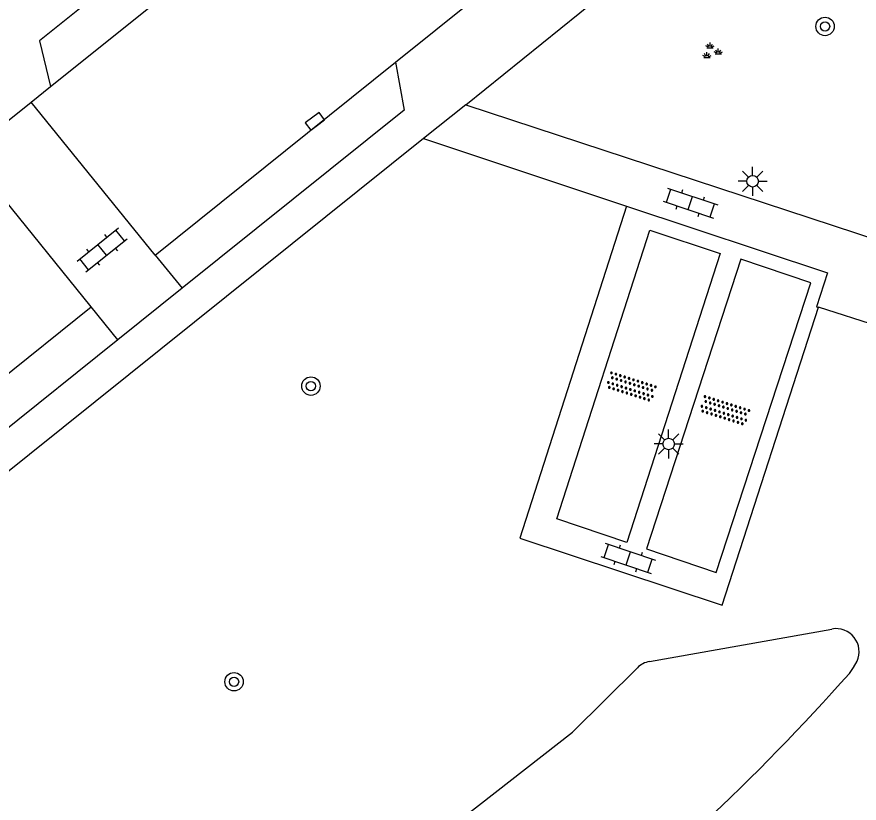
# Model space of a CAD drawing. Extents: x 132994 to 136000, y 393499 to 395512.
# Drawn here: x 133963.48 to 134000, y 395342.91 to 395376.98 of the extents above; entities that cross this region are included whole.
import ezdxf

# ---------------------------------------------------------------- set-up
doc = ezdxf.new("R2010")
doc.units = 0
for name, color, linetype in [('gg-knt-verharding', 7, 'Continuous'), ('gg-knt-verharding nz', 7, 'Continuous'), ('gt-grn-groengrens', 7, 'Continuous'), ('gt-grn-weggrens', 7, 'Continuous'), ('gt-symb-boom', 7, 'Continuous'), ('gt-symb-groenvak', 7, 'Continuous'), ('gt-symb-klinker verharding', 7, 'Continuous'), ('gt-symb-kolk', 7, 'Continuous'), ('gt-symb-lichtmast', 7, 'Continuous'), ('gt-symb-overige verharding', 7, 'Continuous')]:
    doc.layers.add(name, color=color, linetype=linetype)

# ---------------------------------------------------------------- blocks, each defined once
blk = doc.blocks.new('gt0-KL1')
at = {"layer": 'gt-symb-klinker verharding'}
for p, q in [((-0.5, 0.3), (-0.5, 0.45)), ((0.5, 0.3), (0.5, 0.45)), ((-1.15, 0.3), (1.15, 0.3)), ((-1, -0.3), (-1, 0.3)), ((0, -0.3), (0, 0.3)), ((1, -0.3), (1, 0.3)), ((-1.15, -0.3), (1.15, -0.3)), ((-0.5, -0.45), (-0.5, -0.3)), ((0.5, -0.45), (0.5, -0.3))]:
    blk.add_line(p, q, dxfattribs=at)
blk = doc.blocks.new('gt0-LMAST')
at = {"layer": 'gt-symb-lichtmast'}
for p, q in [((-0.182, 0.173), (-0.447, 0.438)), ((-0.005, 0.246), (-0.005, 0.621)), ((0.172, 0.173), (0.437, 0.438)), ((-0.255, -0.004), (-0.63, -0.004)), ((-0.182, -0.181), (-0.447, -0.446)), ((-0.005, -0.254), (-0.005, -0.629)), ((0.437, -0.446), (0.172, -0.181)), ((0.245, -0.004), (0.62, -0.004))]:
    blk.add_line(p, q, dxfattribs=at)
blk.add_circle((-0.005, -0.004), 0.25, dxfattribs=at)
blk = doc.blocks.new('gt0-GRVAK')
at = {"layer": 'gt-symb-groenvak'}
for p, q in [((-0.047, 0.214), (-0.047, 0.393)), ((-0.11, 0.189), (-0.228, 0.24)), ((-0.182, 0.153), (0.088, 0.153)), ((-0.091, 0.211), (-0.156, 0.322)), ((-0.004, 0.211), (0.061, 0.322)), ((0.015, 0.189), (0.133, 0.24)), ((0.262, -0.052), (0.197, 0.059)), ((0.305, -0.049), (0.305, 0.13)), ((0.349, -0.052), (0.414, 0.059)), ((-0.245, -0.228), (-0.363, -0.177)), ((-0.318, -0.264), (-0.047, -0.264)), ((-0.226, -0.206), (-0.291, -0.095)), ((-0.183, -0.203), (-0.183, -0.024)), ((-0.139, -0.206), (-0.074, -0.095)), ((-0.12, -0.228), (-0.002, -0.177)), ((0.243, -0.074), (0.125, -0.023)), ((0.17, -0.11), (0.441, -0.11)), ((0.368, -0.074), (0.486, -0.023))]:
    blk.add_line(p, q, dxfattribs=at)
blk = doc.blocks.new('gt0-BOOM')
at = {"layer": 'gt-symb-boom'}
for radius in [0.4, 0.2]:
    blk.add_circle((0, 0), radius, dxfattribs=at)
blk = doc.blocks.new('gt0-OVH')
at = {"layer": 'gt-symb-overige verharding'}
for points in [[(-0.972, 0.298), (-0.967, 0.308), (-0.965, 0.319), (-0.966, 0.33), (-0.971, 0.34), (-0.978, 0.348), (-0.988, 0.353), (-0.999, 0.355), (-1.01, 0.354), (-1.02, 0.349), (-1.028, 0.342), (-1.033, 0.332), (-1.035, 0.321), (-1.034, 0.31), (-1.029, 0.3), (-1.022, 0.292), (-1.012, 0.287), (-1.001, 0.285), (-0.99, 0.286), (-0.98, 0.291)], [(-0.872, 0.106), (-0.867, 0.116), (-0.865, 0.126), (-0.866, 0.137), (-0.871, 0.147), (-0.878, 0.156), (-0.888, 0.161), (-0.899, 0.163), (-0.91, 0.162), (-0.92, 0.157), (-0.928, 0.15), (-0.933, 0.14), (-0.935, 0.129), (-0.934, 0.118), (-0.929, 0.108), (-0.922, 0.1), (-0.912, 0.095), (-0.901, 0.092), (-0.89, 0.094), (-0.88, 0.098)], [(-0.772, 0.298), (-0.767, 0.308), (-0.765, 0.319), (-0.766, 0.33), (-0.771, 0.34), (-0.778, 0.348), (-0.788, 0.353), (-0.799, 0.355), (-0.81, 0.354), (-0.82, 0.349), (-0.828, 0.342), (-0.833, 0.332), (-0.835, 0.321), (-0.834, 0.31), (-0.829, 0.3), (-0.822, 0.292), (-0.812, 0.287), (-0.801, 0.285), (-0.79, 0.286), (-0.78, 0.291)], [(-0.672, 0.106), (-0.667, 0.116), (-0.665, 0.126), (-0.666, 0.137), (-0.671, 0.147), (-0.678, 0.156), (-0.688, 0.161), (-0.699, 0.163), (-0.71, 0.162), (-0.72, 0.157), (-0.728, 0.15), (-0.733, 0.14), (-0.735, 0.129), (-0.734, 0.118), (-0.729, 0.108), (-0.722, 0.1), (-0.712, 0.095), (-0.701, 0.092), (-0.69, 0.094), (-0.68, 0.098)], [(-0.572, 0.298), (-0.567, 0.308), (-0.565, 0.319), (-0.566, 0.33), (-0.571, 0.34), (-0.578, 0.348), (-0.588, 0.353), (-0.599, 0.355), (-0.61, 0.354), (-0.62, 0.349), (-0.628, 0.342), (-0.633, 0.332), (-0.635, 0.321), (-0.634, 0.31), (-0.629, 0.3), (-0.622, 0.292), (-0.612, 0.287), (-0.601, 0.285), (-0.59, 0.286), (-0.58, 0.291)], [(-0.472, 0.106), (-0.467, 0.116), (-0.465, 0.126), (-0.466, 0.137), (-0.471, 0.147), (-0.478, 0.156), (-0.488, 0.161), (-0.499, 0.163), (-0.51, 0.162), (-0.52, 0.157), (-0.528, 0.15), (-0.533, 0.14), (-0.535, 0.129), (-0.534, 0.118), (-0.529, 0.108), (-0.522, 0.1), (-0.512, 0.095), (-0.501, 0.092), (-0.49, 0.094), (-0.48, 0.098)], [(-0.372, 0.298), (-0.367, 0.308), (-0.365, 0.319), (-0.366, 0.33), (-0.371, 0.34), (-0.378, 0.348), (-0.388, 0.353), (-0.399, 0.355), (-0.41, 0.354), (-0.42, 0.349), (-0.428, 0.342), (-0.433, 0.332), (-0.435, 0.321), (-0.434, 0.31), (-0.429, 0.3), (-0.422, 0.292), (-0.412, 0.287), (-0.401, 0.285), (-0.39, 0.286), (-0.38, 0.291)], [(-0.272, 0.106), (-0.267, 0.116), (-0.265, 0.126), (-0.266, 0.137), (-0.271, 0.147), (-0.278, 0.156), (-0.288, 0.161), (-0.299, 0.163), (-0.31, 0.162), (-0.32, 0.157), (-0.328, 0.15), (-0.333, 0.14), (-0.335, 0.129), (-0.334, 0.118), (-0.329, 0.108), (-0.322, 0.1), (-0.312, 0.095), (-0.301, 0.092), (-0.29, 0.094), (-0.28, 0.098)], [(-0.172, 0.298), (-0.167, 0.308), (-0.165, 0.319), (-0.166, 0.33), (-0.171, 0.34), (-0.178, 0.348), (-0.188, 0.353), (-0.199, 0.355), (-0.21, 0.354), (-0.22, 0.349), (-0.228, 0.342), (-0.233, 0.332), (-0.235, 0.321), (-0.234, 0.31), (-0.229, 0.3), (-0.222, 0.292), (-0.212, 0.287), (-0.201, 0.285), (-0.19, 0.286), (-0.18, 0.291)], [(-0.072, 0.106), (-0.067, 0.116), (-0.065, 0.126), (-0.066, 0.137), (-0.071, 0.147), (-0.078, 0.156), (-0.088, 0.161), (-0.099, 0.163), (-0.11, 0.162), (-0.12, 0.157), (-0.128, 0.15), (-0.133, 0.14), (-0.135, 0.129), (-0.134, 0.118), (-0.129, 0.108), (-0.122, 0.1), (-0.112, 0.095), (-0.101, 0.092), (-0.09, 0.094), (-0.08, 0.098)], [(0.028, 0.298), (0.033, 0.308), (0.035, 0.319), (0.034, 0.33), (0.029, 0.34), (0.022, 0.348), (0.012, 0.353), (0.001, 0.355), (-0.01, 0.354), (-0.02, 0.349), (-0.028, 0.342), (-0.033, 0.332), (-0.035, 0.321), (-0.034, 0.31), (-0.029, 0.3), (-0.022, 0.292), (-0.012, 0.287), (-0.001, 0.285), (0.01, 0.286), (0.02, 0.291)], [(0.128, 0.106), (0.133, 0.116), (0.135, 0.126), (0.134, 0.137), (0.129, 0.147), (0.122, 0.156), (0.112, 0.161), (0.101, 0.163), (0.09, 0.162), (0.08, 0.157), (0.072, 0.15), (0.067, 0.14), (0.065, 0.129), (0.066, 0.118), (0.071, 0.108), (0.078, 0.1), (0.088, 0.095), (0.099, 0.092), (0.11, 0.094), (0.12, 0.098)], [(0.228, 0.298), (0.233, 0.308), (0.235, 0.319), (0.234, 0.33), (0.229, 0.34), (0.222, 0.348), (0.212, 0.353), (0.201, 0.355), (0.19, 0.354), (0.18, 0.349), (0.172, 0.342), (0.167, 0.332), (0.165, 0.321), (0.166, 0.31), (0.171, 0.3), (0.178, 0.292), (0.188, 0.287), (0.199, 0.285), (0.21, 0.286), (0.22, 0.291)], [(0.328, 0.106), (0.333, 0.116), (0.335, 0.126), (0.334, 0.137), (0.329, 0.147), (0.322, 0.156), (0.312, 0.161), (0.301, 0.163), (0.29, 0.162), (0.28, 0.157), (0.272, 0.15), (0.267, 0.14), (0.265, 0.129), (0.266, 0.118), (0.271, 0.108), (0.278, 0.1), (0.288, 0.095), (0.299, 0.092), (0.31, 0.094), (0.32, 0.098)], [(0.428, 0.298), (0.433, 0.308), (0.435, 0.319), (0.434, 0.33), (0.429, 0.34), (0.422, 0.348), (0.412, 0.353), (0.401, 0.355), (0.39, 0.354), (0.38, 0.349), (0.372, 0.342), (0.367, 0.332), (0.365, 0.321), (0.366, 0.31), (0.371, 0.3), (0.378, 0.292), (0.388, 0.287), (0.399, 0.285), (0.41, 0.286), (0.42, 0.291)], [(0.528, 0.106), (0.533, 0.116), (0.535, 0.126), (0.534, 0.137), (0.529, 0.147), (0.522, 0.156), (0.512, 0.161), (0.501, 0.163), (0.49, 0.162), (0.48, 0.157), (0.472, 0.15), (0.467, 0.14), (0.465, 0.129), (0.466, 0.118), (0.471, 0.108), (0.478, 0.1), (0.488, 0.095), (0.499, 0.092), (0.51, 0.094), (0.52, 0.098)], [(0.628, 0.298), (0.633, 0.308), (0.635, 0.319), (0.634, 0.33), (0.629, 0.34), (0.622, 0.348), (0.612, 0.353), (0.601, 0.355), (0.59, 0.354), (0.58, 0.349), (0.572, 0.342), (0.567, 0.332), (0.565, 0.321), (0.566, 0.31), (0.571, 0.3), (0.578, 0.292), (0.588, 0.287), (0.599, 0.285), (0.61, 0.286), (0.62, 0.291)], [(0.728, 0.106), (0.733, 0.116), (0.735, 0.126), (0.734, 0.137), (0.729, 0.147), (0.722, 0.156), (0.712, 0.161), (0.701, 0.163), (0.69, 0.162), (0.68, 0.157), (0.672, 0.15), (0.667, 0.14), (0.665, 0.129), (0.666, 0.118), (0.671, 0.108), (0.678, 0.1), (0.688, 0.095), (0.699, 0.092), (0.71, 0.094), (0.72, 0.098)], [(0.828, 0.298), (0.833, 0.308), (0.835, 0.319), (0.834, 0.33), (0.829, 0.34), (0.822, 0.348), (0.812, 0.353), (0.801, 0.355), (0.79, 0.354), (0.78, 0.349), (0.772, 0.342), (0.767, 0.332), (0.765, 0.321), (0.766, 0.31), (0.771, 0.3), (0.778, 0.292), (0.788, 0.287), (0.799, 0.285), (0.81, 0.286), (0.82, 0.291)], [(0.928, 0.106), (0.933, 0.116), (0.935, 0.126), (0.934, 0.137), (0.929, 0.147), (0.922, 0.156), (0.912, 0.161), (0.901, 0.163), (0.89, 0.162), (0.88, 0.157), (0.872, 0.15), (0.867, 0.14), (0.865, 0.129), (0.866, 0.118), (0.871, 0.108), (0.878, 0.1), (0.888, 0.095), (0.899, 0.092), (0.91, 0.094), (0.92, 0.098)], [(1.028, 0.298), (1.033, 0.308), (1.035, 0.319), (1.034, 0.33), (1.029, 0.34), (1.022, 0.348), (1.012, 0.353), (1.001, 0.355), (0.99, 0.354), (0.98, 0.349), (0.972, 0.342), (0.967, 0.332), (0.965, 0.321), (0.966, 0.31), (0.971, 0.3), (0.978, 0.292), (0.988, 0.287), (0.999, 0.285), (1.01, 0.286), (1.02, 0.291)], [(-0.972, -0.142), (-0.967, -0.132), (-0.965, -0.121), (-0.966, -0.11), (-0.971, -0.1), (-0.978, -0.092), (-0.988, -0.087), (-0.999, -0.085), (-1.01, -0.086), (-1.02, -0.091), (-1.028, -0.098), (-1.033, -0.108), (-1.035, -0.119), (-1.034, -0.13), (-1.029, -0.14), (-1.022, -0.148), (-1.012, -0.153), (-1.001, -0.155), (-0.99, -0.154), (-0.98, -0.149)], [(-0.872, -0.334), (-0.867, -0.324), (-0.865, -0.314), (-0.866, -0.303), (-0.871, -0.293), (-0.878, -0.284), (-0.888, -0.279), (-0.899, -0.277), (-0.91, -0.278), (-0.92, -0.283), (-0.928, -0.29), (-0.933, -0.3), (-0.935, -0.311), (-0.934, -0.322), (-0.929, -0.332), (-0.922, -0.34), (-0.912, -0.345), (-0.901, -0.348), (-0.89, -0.346), (-0.88, -0.342)], [(-0.772, -0.142), (-0.767, -0.132), (-0.765, -0.121), (-0.766, -0.11), (-0.771, -0.1), (-0.778, -0.092), (-0.788, -0.087), (-0.799, -0.085), (-0.81, -0.086), (-0.82, -0.091), (-0.828, -0.098), (-0.833, -0.108), (-0.835, -0.119), (-0.834, -0.13), (-0.829, -0.14), (-0.822, -0.148), (-0.812, -0.153), (-0.801, -0.155), (-0.79, -0.154), (-0.78, -0.149)], [(-0.672, -0.334), (-0.667, -0.324), (-0.665, -0.314), (-0.666, -0.303), (-0.671, -0.293), (-0.678, -0.284), (-0.688, -0.279), (-0.699, -0.277), (-0.71, -0.278), (-0.72, -0.283), (-0.728, -0.29), (-0.733, -0.3), (-0.735, -0.311), (-0.734, -0.322), (-0.729, -0.332), (-0.722, -0.34), (-0.712, -0.345), (-0.701, -0.348), (-0.69, -0.346), (-0.68, -0.342)], [(-0.572, -0.142), (-0.567, -0.132), (-0.565, -0.121), (-0.566, -0.11), (-0.571, -0.1), (-0.578, -0.092), (-0.588, -0.087), (-0.599, -0.085), (-0.61, -0.086), (-0.62, -0.091), (-0.628, -0.098), (-0.633, -0.108), (-0.635, -0.119), (-0.634, -0.13), (-0.629, -0.14), (-0.622, -0.148), (-0.612, -0.153), (-0.601, -0.155), (-0.59, -0.154), (-0.58, -0.149)], [(-0.472, -0.334), (-0.467, -0.324), (-0.465, -0.314), (-0.466, -0.303), (-0.471, -0.293), (-0.478, -0.284), (-0.488, -0.279), (-0.499, -0.277), (-0.51, -0.278), (-0.52, -0.283), (-0.528, -0.29), (-0.533, -0.3), (-0.535, -0.311), (-0.534, -0.322), (-0.529, -0.332), (-0.522, -0.34), (-0.512, -0.345), (-0.501, -0.348), (-0.49, -0.346), (-0.48, -0.342)], [(-0.372, -0.142), (-0.367, -0.132), (-0.365, -0.121), (-0.366, -0.11), (-0.371, -0.1), (-0.378, -0.092), (-0.388, -0.087), (-0.399, -0.085), (-0.41, -0.086), (-0.42, -0.091), (-0.428, -0.098), (-0.433, -0.108), (-0.435, -0.119), (-0.434, -0.13), (-0.429, -0.14), (-0.422, -0.148), (-0.412, -0.153), (-0.401, -0.155), (-0.39, -0.154), (-0.38, -0.149)], [(-0.272, -0.334), (-0.267, -0.324), (-0.265, -0.314), (-0.266, -0.303), (-0.271, -0.293), (-0.278, -0.284), (-0.288, -0.279), (-0.299, -0.277), (-0.31, -0.278), (-0.32, -0.283), (-0.328, -0.29), (-0.333, -0.3), (-0.335, -0.311), (-0.334, -0.322), (-0.329, -0.332), (-0.322, -0.34), (-0.312, -0.345), (-0.301, -0.348), (-0.29, -0.346), (-0.28, -0.342)], [(-0.172, -0.142), (-0.167, -0.132), (-0.165, -0.121), (-0.166, -0.11), (-0.171, -0.1), (-0.178, -0.092), (-0.188, -0.087), (-0.199, -0.085), (-0.21, -0.086), (-0.22, -0.091), (-0.228, -0.098), (-0.233, -0.108), (-0.235, -0.119), (-0.234, -0.13), (-0.229, -0.14), (-0.222, -0.148), (-0.212, -0.153), (-0.201, -0.155), (-0.19, -0.154), (-0.18, -0.149)], [(-0.072, -0.334), (-0.067, -0.324), (-0.065, -0.314), (-0.066, -0.303), (-0.071, -0.293), (-0.078, -0.284), (-0.088, -0.279), (-0.099, -0.277), (-0.11, -0.278), (-0.12, -0.283), (-0.128, -0.29), (-0.133, -0.3), (-0.135, -0.311), (-0.134, -0.322), (-0.129, -0.332), (-0.122, -0.34), (-0.112, -0.345), (-0.101, -0.348), (-0.09, -0.346), (-0.08, -0.342)], [(0.028, -0.142), (0.033, -0.132), (0.035, -0.121), (0.034, -0.11), (0.029, -0.1), (0.022, -0.092), (0.012, -0.087), (0.001, -0.085), (-0.01, -0.086), (-0.02, -0.091), (-0.028, -0.098), (-0.033, -0.108), (-0.035, -0.119), (-0.034, -0.13), (-0.029, -0.14), (-0.022, -0.148), (-0.012, -0.153), (-0.001, -0.155), (0.01, -0.154), (0.02, -0.149)], [(0.128, -0.334), (0.133, -0.324), (0.135, -0.314), (0.134, -0.303), (0.129, -0.293), (0.122, -0.284), (0.112, -0.279), (0.101, -0.277), (0.09, -0.278), (0.08, -0.283), (0.072, -0.29), (0.067, -0.3), (0.065, -0.311), (0.066, -0.322), (0.071, -0.332), (0.078, -0.34), (0.088, -0.345), (0.099, -0.348), (0.11, -0.346), (0.12, -0.342)], [(0.228, -0.142), (0.233, -0.132), (0.235, -0.121), (0.234, -0.11), (0.229, -0.1), (0.222, -0.092), (0.212, -0.087), (0.201, -0.085), (0.19, -0.086), (0.18, -0.091), (0.172, -0.098), (0.167, -0.108), (0.165, -0.119), (0.166, -0.13), (0.171, -0.14), (0.178, -0.148), (0.188, -0.153), (0.199, -0.155), (0.21, -0.154), (0.22, -0.149)], [(0.328, -0.334), (0.333, -0.324), (0.335, -0.314), (0.334, -0.303), (0.329, -0.293), (0.322, -0.284), (0.312, -0.279), (0.301, -0.277), (0.29, -0.278), (0.28, -0.283), (0.272, -0.29), (0.267, -0.3), (0.265, -0.311), (0.266, -0.322), (0.271, -0.332), (0.278, -0.34), (0.288, -0.345), (0.299, -0.348), (0.31, -0.346), (0.32, -0.342)], [(0.428, -0.142), (0.433, -0.132), (0.435, -0.121), (0.434, -0.11), (0.429, -0.1), (0.422, -0.092), (0.412, -0.087), (0.401, -0.085), (0.39, -0.086), (0.38, -0.091), (0.372, -0.098), (0.367, -0.108), (0.365, -0.119), (0.366, -0.13), (0.371, -0.14), (0.378, -0.148), (0.388, -0.153), (0.399, -0.155), (0.41, -0.154), (0.42, -0.149)], [(0.528, -0.334), (0.533, -0.324), (0.535, -0.314), (0.534, -0.303), (0.529, -0.293), (0.522, -0.284), (0.512, -0.279), (0.501, -0.277), (0.49, -0.278), (0.48, -0.283), (0.472, -0.29), (0.467, -0.3), (0.465, -0.311), (0.466, -0.322), (0.471, -0.332), (0.478, -0.34), (0.488, -0.345), (0.499, -0.348), (0.51, -0.346), (0.52, -0.342)], [(0.628, -0.142), (0.633, -0.132), (0.635, -0.121), (0.634, -0.11), (0.629, -0.1), (0.622, -0.092), (0.612, -0.087), (0.601, -0.085), (0.59, -0.086), (0.58, -0.091), (0.572, -0.098), (0.567, -0.108), (0.565, -0.119), (0.566, -0.13), (0.571, -0.14), (0.578, -0.148), (0.588, -0.153), (0.599, -0.155), (0.61, -0.154), (0.62, -0.149)], [(0.728, -0.334), (0.733, -0.324), (0.735, -0.314), (0.734, -0.303), (0.729, -0.293), (0.722, -0.284), (0.712, -0.279), (0.701, -0.277), (0.69, -0.278), (0.68, -0.283), (0.672, -0.29), (0.667, -0.3), (0.665, -0.311), (0.666, -0.322), (0.671, -0.332), (0.678, -0.34), (0.688, -0.345), (0.699, -0.348), (0.71, -0.346), (0.72, -0.342)], [(0.828, -0.142), (0.833, -0.132), (0.835, -0.121), (0.834, -0.11), (0.829, -0.1), (0.822, -0.092), (0.812, -0.087), (0.801, -0.085), (0.79, -0.086), (0.78, -0.091), (0.772, -0.098), (0.767, -0.108), (0.765, -0.119), (0.766, -0.13), (0.771, -0.14), (0.778, -0.148), (0.788, -0.153), (0.799, -0.155), (0.81, -0.154), (0.82, -0.149)], [(0.928, -0.334), (0.933, -0.324), (0.935, -0.314), (0.934, -0.303), (0.929, -0.293), (0.922, -0.284), (0.912, -0.279), (0.901, -0.277), (0.89, -0.278), (0.88, -0.283), (0.872, -0.29), (0.867, -0.3), (0.865, -0.311), (0.866, -0.322), (0.871, -0.332), (0.878, -0.34), (0.888, -0.345), (0.899, -0.348), (0.91, -0.346), (0.92, -0.342)], [(1.028, -0.142), (1.033, -0.132), (1.035, -0.121), (1.034, -0.11), (1.029, -0.1), (1.022, -0.092), (1.012, -0.087), (1.001, -0.085), (0.99, -0.086), (0.98, -0.091), (0.972, -0.098), (0.967, -0.108), (0.965, -0.119), (0.966, -0.13), (0.971, -0.14), (0.978, -0.148), (0.988, -0.153), (0.999, -0.155), (1.01, -0.154), (1.02, -0.149)]]:
    blk.add_lwpolyline(points, close=True, dxfattribs=at)
blk = doc.blocks.new('gt0-KOLK')
at = {"layer": 'gt-symb-kolk'}
blk.add_lwpolyline([(0, 0), (0.375, 0), (0.375, 0.4), (-0.375, 0.4), (-0.375, 0), (0, 0)], dxfattribs=at)

msp = doc.modelspace()

# ---------------------------------------------------------------- linework, layer by layer
at = {"layer": 'gg-knt-verharding'}
for p, q in [((133982.94, 395373.161), (134008.42, 395393.737)), ((133979.893, 395375.019), (133987.312, 395380.972)), ((133964.099, 395373.279), (133964.945, 395373.958)), ((133962.779, 395372.22), (133964.099, 395373.279)), ((133969.483, 395366.65), (133964.099, 395373.279)), ((133982.94, 395373.161), (134009.841, 395364.325)), ((133981.115, 395371.701), (133940.254, 395338.989)), ((133981.115, 395371.701), (133989.912, 395368.775)), ((133966.699, 395364.411), (133961.318, 395371.069)), ((133969.483, 395366.65), (133970.648, 395365.215)), ((133970.648, 395365.215), (133967.858, 395362.978)), ((133967.858, 395362.978), (133966.699, 395364.411)), ((134008.727, 395361.067), (133998.234, 395364.391)), ((133967.858, 395362.978), (133936.07, 395337.501))]:
    msp.add_line(p, q, dxfattribs=at)
for points in [[(133981.935, 395387.596), (133980.062, 395388.435), (133964.463, 395375.932), (133964.945, 395373.958)], [(133979.893, 395375.019), (133980.27, 395372.927), (133970.648, 395365.215)], [(133989.912, 395368.775), (133985.279, 395354.391), (133994.051, 395351.477), (133998.234, 395364.391)], [(133989.912, 395368.775), (133998.619, 395365.879), (133998.151, 395364.417), (133998.234, 395364.391)], [(133986.885, 395355.228), (133990.916, 395367.736), (133993.971, 395366.725), (133989.922, 395354.203), (133986.885, 395355.228)], [(133990.771, 395353.919), (133993.796, 395352.903), (133997.897, 395365.457), (133994.872, 395366.473), (133990.771, 395353.919)]]:
    msp.add_lwpolyline(points, dxfattribs=at)
at = {"layer": 'gg-knt-verharding nz'}
for p, q in [((133964.945, 395373.958), (133981.935, 395387.596)), ((133969.483, 395366.65), (133979.893, 395375.019)), ((133935.318, 395339.181), (133966.699, 395364.411))]:
    msp.add_line(p, q, dxfattribs=at)
at = {"layer": 'gt-grn-groengrens'}
msp.add_line((133990.91, 395349.044), (133998.818, 395350.451), dxfattribs=at)
for points in [[(133999.572, 395348.53), (133999.756, 395348.779), (133999.906, 395349.057)], [(133975.815, 395336.216), (133982.172, 395341.773), (133987.564, 395345.985), (133990.382, 395348.77)]]:
    msp.add_lwpolyline(points, dxfattribs=at)
for centre, radius, start, end in [((133998.994, 395349.467), 1, 335.8153, 100.1279), ((133991.086, 395348.059), 1.001, 100.1394, 134.7137), ((133926.339, 395413.484), 97.888, 307.73373, 318.42843)]:
    msp.add_arc(centre, radius, start, end, dxfattribs=at)
at = {"layer": 'gt-grn-weggrens'}
msp.add_line((133982.94, 395373.161), (133981.115, 395371.701), dxfattribs=at)

# ---------------------------------------------------------------- block references
at = {"layer": 'gt-symb-boom'}
for p in [(133998.519, 395376.561), (133976.228, 395360.976), (133972.897, 395348.165)]:
    msp.add_blockref('gt0-BOOM', p, dxfattribs=at)
at = {"layer": 'gt-symb-groenvak'}
msp.add_blockref('gt0-GRVAK', (133993.582, 395375.477), dxfattribs=at)
at = {"layer": 'gt-symb-klinker verharding'}
for p, rotation in [((133992.682, 395368.91), -18.54366933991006), ((133967.18, 395366.878), 38.74927691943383), ((133989.986, 395353.513), -18.59797779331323)]:
    msp.add_blockref('gt0-KL1', p, dxfattribs=dict(at, rotation=rotation))
at = {"layer": 'gt-symb-kolk', "rotation": 36.66359247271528}
msp.add_blockref('gt0-KOLK', (133976.519, 395372.286), dxfattribs=at)
at = {"layer": 'gt-symb-lichtmast'}
for p in [(133995.384, 395369.857), (133991.743, 395358.472)]:
    msp.add_blockref('gt0-LMAST', p, dxfattribs=at)
at = {"layer": 'gt-symb-overige verharding'}
for p, rotation in [((133990.115, 395360.945), -17.6377155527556), ((133994.168, 395359.915), -17.6377155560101)]:
    msp.add_blockref('gt0-OVH', p, dxfattribs=dict(at, rotation=rotation))

doc.saveas('drawing.dxf')
